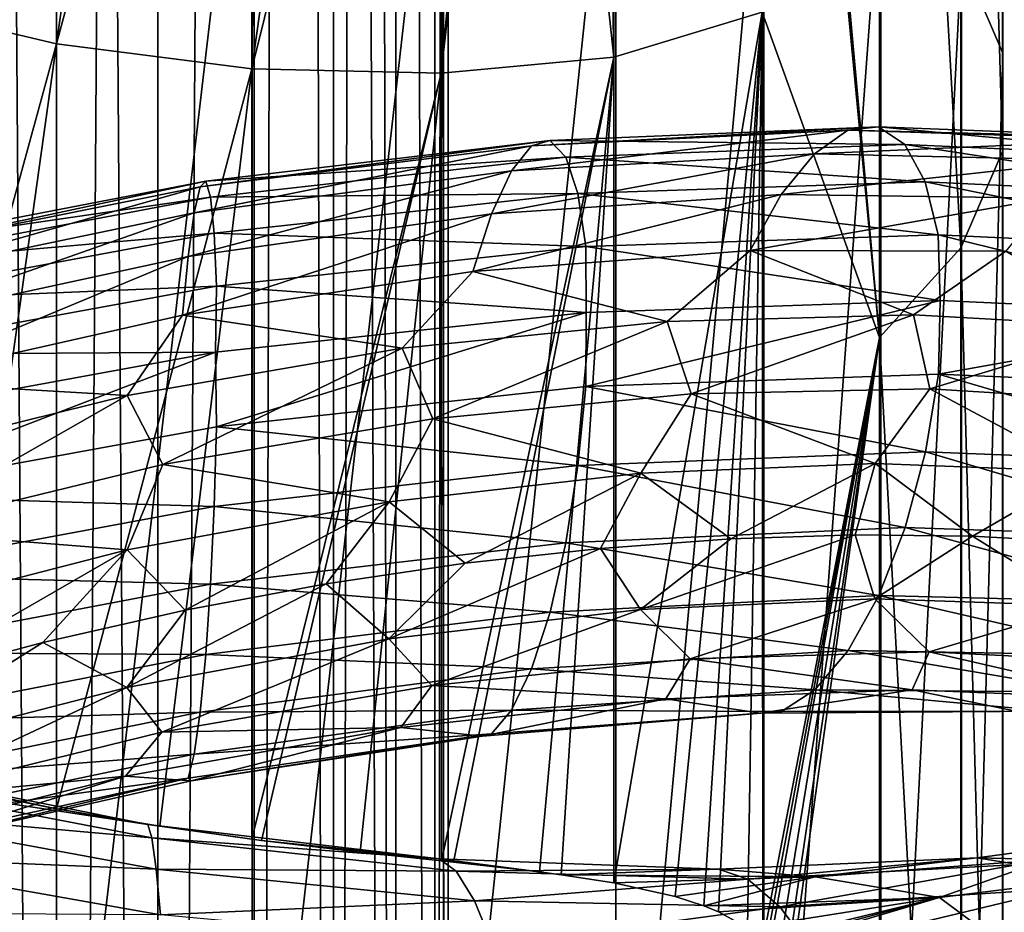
# Model space of a CAD drawing. Header units: metres. Extents: x -109 to 109, y -452 to 89.
# Tile 344 of 656: x -0.33 to 8.47, y -109.68 to -101.71. Entities that reach past the tile are written whole.
import ezdxf

# ---------------------------------------------------------------- set-up
doc = ezdxf.new("R2010")
doc.units = ezdxf.units.M
doc.layers.add('solid_K244270000C71_000_01', color=7, linetype='CONTINUOUS')
doc.layers.add('solid_k244270000c71_000_02', color=7, linetype='CONTINUOUS')

msp = doc.modelspace()

# ---------------------------------------------------------------- linework, layer by layer
at = {"layer": 'solid_K244270000C71_000_01'}
for points in [[(3.38175, -22.244411, 375.402008), (3.033048, -22.294632, 376.246521), (3.38074, -153.699997, 375.405762)], [(3.033048, -22.294632, 372.753296), (3.38175, -22.244411, 373.597809), (3.38074, -153.699997, 373.594025)], [(3.5, -22.22611, 374.499908), (3.5, -153.699997, 374.499908), (3.38074, -153.699997, 373.594025)], [(3.38175, -22.244411, 373.597809), (3.5, -22.22611, 374.499908), (3.38074, -153.699997, 373.594025)], [(3.38175, -22.244411, 375.402008), (3.38074, -153.699997, 375.405762), (3.5, -153.699997, 374.499908)], [(3.5, -22.22611, 374.499908), (3.38175, -22.244411, 375.402008), (3.5, -153.699997, 374.499908)], [(2.778136, -22.327826, 372.371063), (3.031089, -153.699997, 372.749908), (2.474874, -153.699997, 372.025024)], [(2.474925, -22.363464, 372.025085), (2.778136, -22.327826, 372.371063), (2.474874, -153.699997, 372.025024)], [(2.778137, -22.327826, 376.628754), (2.474925, -22.363464, 376.974731), (3.031089, -153.699997, 376.249908)], [(2.778136, -22.327826, 372.371063), (3.033048, -22.294632, 372.753296), (3.031089, -153.699997, 372.749908)], [(3.033048, -22.294632, 376.246521), (2.778137, -22.327826, 376.628754), (3.031089, -153.699997, 376.249908)], [(3.033048, -22.294632, 376.246521), (3.031089, -153.699997, 376.249908), (3.38074, -153.699997, 375.405762)], [(3.033048, -22.294632, 372.753296), (3.38074, -153.699997, 373.594025), (3.031089, -153.699997, 372.749908)], [(1.746732, -22.432095, 377.532867), (0.902252, -22.481905, 377.881622), (0.905867, -153.699997, 377.880646)], [(0.902252, -22.481905, 371.118195), (1.746732, -22.432095, 371.466919), (0.905867, -153.699997, 371.119171)], [(1.746732, -22.432095, 377.532867), (0.905867, -153.699997, 377.880646), (1.75, -153.699997, 377.531006)], [(1.746732, -22.432095, 371.466919), (1.75, -153.699997, 371.468811), (0.905867, -153.699997, 371.119171)], [(2.128956, -22.39905, 377.277954), (1.746732, -22.432095, 377.532867), (1.75, -153.699997, 377.531006)], [(1.746732, -22.432095, 371.466919), (2.128956, -22.39905, 371.721863), (1.75, -153.699997, 371.468811)], [(2.128956, -22.39905, 377.277954), (1.75, -153.699997, 377.531006), (2.474874, -153.699997, 376.974792)], [(2.128956, -22.39905, 371.721863), (2.474874, -153.699997, 372.025024), (1.75, -153.699997, 371.468811)], [(2.474925, -22.363464, 376.974731), (2.128956, -22.39905, 377.277954), (2.474874, -153.699997, 376.974792)], [(2.128956, -22.39905, 371.721863), (2.474925, -22.363464, 372.025085), (2.474874, -153.699997, 372.025024)], [(2.474925, -22.363464, 376.974731), (2.474874, -153.699997, 376.974792), (3.031089, -153.699997, 376.249908)], [(0.902252, -22.481905, 377.881622), (0, -22.5, 377.999908), (0.905867, -153.699997, 377.880646)], [(0, -22.5, 377.999908), (0, -153.699997, 377.999908), (0.905867, -153.699997, 377.880646)], [(8.086726, -101.14904, 843.368896), (8.454546, -102.00901, 841.855896), (8.454546, -88.036613, 833.281616)], [(8.454546, -88.036613, 833.281616), (8.454546, -102.00901, 841.855896), (8.452125, -89.037933, 831.811462)], [(8.452125, -89.037933, 831.811462), (8.452125, -102.887985, 840.309448), (8.079568, -90.017044, 830.37384)], [(8.454546, -102.00901, 841.855896), (8.452125, -102.887985, 840.309448), (8.452125, -89.037933, 831.811462)], [(8.079568, -90.017044, 830.37384), (8.079568, -103.747459, 838.797241), (7.353192, -90.931068, 829.03186)], [(8.452125, -102.887985, 840.309448), (8.079568, -103.747459, 838.797241), (8.079568, -90.017044, 830.37384)], [(6.341977, -93.341743, 828.95697), (7.353192, -90.931068, 829.03186), (7.353192, -104.549805, 837.38562)], [(8.079568, -103.747459, 838.797241), (7.353192, -104.549805, 837.38562), (7.353192, -90.931068, 829.03186)], [(6.334661, -93.453125, 829.020264), (6.341977, -93.341743, 828.95697), (7.353192, -104.549805, 837.38562)], [(6.309143, -93.57058, 829.063232), (6.334661, -93.453125, 829.020264), (7.353192, -104.549805, 837.38562)], [(6.304805, -101.642479, 834.064819), (6.305728, -93.582184, 829.066345), (7.353192, -104.549805, 837.38562)], [(6.305728, -93.582184, 829.066345), (6.309143, -93.57058, 829.063232), (7.353192, -104.549805, 837.38562)], [(4.231779, -95.142082, 828.087341), (4.851042, -94.916344, 828.408081), (4.980319, -102.043137, 832.923096)], [(4.851042, -94.916344, 828.408081), (4.991194, -94.851501, 828.48468), (4.980319, -102.043137, 832.923096)], [(4.980319, -102.043137, 832.923096), (4.991194, -94.851501, 828.48468), (6.304805, -101.642479, 834.064819)], [(3.437735, -102.188477, 831.980591), (4.231779, -95.142082, 828.087341), (4.980319, -102.043137, 832.923096)], [(3.437735, -102.188477, 831.980591), (4.08469, -95.18367, 828.015991), (4.231779, -95.142082, 828.087341)], [(3.437735, -102.188477, 831.980591), (3.499534, -95.31263, 827.751648), (4.08469, -95.18367, 828.015991)], [(0, -101.926285, 830.980408), (0, -95.257797, 826.816345), (0.919863, -95.384842, 826.958862)], [(1.744606, -102.150139, 831.324158), (3.439003, -95.323006, 827.726074), (3.437735, -102.188477, 831.980591)], [(1.744606, -102.150139, 831.324158), (2.688552, -95.412163, 827.437744), (3.439003, -95.323006, 827.726074)], [(3.437735, -102.188477, 831.980591), (3.439003, -95.323006, 827.726074), (3.499534, -95.31263, 827.751648)], [(0, -101.926285, 830.980408), (0.919863, -95.384842, 826.958862), (1.745074, -95.434982, 827.14801)], [(0, -101.926285, 830.980408), (1.745074, -95.434982, 827.14801), (1.744606, -102.150139, 831.324158)], [(1.744606, -102.150139, 831.324158), (1.8221, -95.436455, 827.168701), (2.688552, -95.412163, 827.437744)], [(1.744606, -102.150139, 831.324158), (1.745074, -95.434982, 827.14801), (1.8221, -95.436455, 827.168701)], [(0, -98.242531, 848.482605), (0, -113.41658, 856.172241), (1.767249, -98.33432, 848.321106)], [(0, -113.41658, 856.172241), (1.767249, -113.494987, 856.003845), (1.767249, -98.33432, 848.321106)], [(1.767249, -98.33432, 848.321106), (1.767249, -113.494987, 856.003845), (3.458888, -98.606026, 847.843079)], [(1.767249, -113.494987, 856.003845), (3.458888, -113.727089, 855.505371), (3.458888, -98.606026, 847.843079)], [(3.458888, -98.606026, 847.843079), (3.458888, -113.727089, 855.505371), (4.999055, -99.045746, 847.069458)], [(3.458888, -113.727089, 855.505371), (4.999055, -114.102715, 854.698669), (4.999055, -99.045746, 847.069458)], [(4.999055, -99.045746, 847.069458), (4.999055, -114.102715, 854.698669), (6.320303, -99.634239, 846.034058)], [(4.999055, -114.102715, 854.698669), (6.320303, -114.605423, 853.619019), (6.320303, -99.634239, 846.034058)], [(6.320303, -99.634239, 846.034058), (6.320303, -114.605423, 853.619019), (7.364774, -100.345718, 844.782288)], [(6.320303, -114.605423, 853.619019), (7.364774, -115.213196, 852.313721), (7.364774, -100.345718, 844.782288)], [(7.364774, -100.345718, 844.782288), (7.364774, -115.213196, 852.313721), (8.086726, -101.14904, 843.368896)], [(7.364774, -115.213196, 852.313721), (8.086726, -115.899422, 850.839966), (8.086726, -101.14904, 843.368896)], [(8.086726, -101.14904, 843.368896), (8.086726, -115.899422, 850.839966), (8.454546, -102.00901, 841.855896)], [(4.980553, -109.421844, 837.051636), (4.980319, -102.043137, 832.923096), (6.304805, -101.642479, 834.064819)], [(5.526555, -109.542534, 837.602051), (4.980553, -109.421844, 837.051636), (6.304805, -101.642479, 834.064819)], [(5.783618, -109.625938, 837.905212), (5.526555, -109.542534, 837.602051), (6.304805, -101.642479, 834.064819)], [(5.915753, -109.68026, 838.0755), (5.783618, -109.625938, 837.905212), (6.304805, -101.642479, 834.064819)], [(6.172998, -109.823807, 838.445007), (5.915753, -109.68026, 838.0755), (6.304805, -101.642479, 834.064819)], [(6.172998, -109.823807, 838.445007), (6.304805, -101.642479, 834.064819), (6.310421, -109.936722, 838.671997)], [(6.310421, -109.936722, 838.671997), (6.304805, -101.642479, 834.064819), (7.353192, -104.549805, 837.38562)], [(0, -108.760063, 834.867249), (0, -101.926285, 830.980408), (1.744606, -102.150139, 831.324158)], [(3.439058, -109.225815, 835.943726), (3.437735, -102.188477, 831.980591), (4.980319, -102.043137, 832.923096)], [(3.548333, -109.237495, 836.00592), (3.439058, -109.225815, 835.943726), (4.980319, -102.043137, 832.923096)], [(4.315179, -109.324471, 836.506775), (3.548333, -109.237495, 836.00592), (4.980319, -102.043137, 832.923096)], [(4.509317, -109.349617, 836.653809), (4.315179, -109.324471, 836.506775), (4.980319, -102.043137, 832.923096)], [(4.509317, -109.349617, 836.653809), (4.980319, -102.043137, 832.923096), (4.980553, -109.421844, 837.051636)], [(8.086726, -115.899422, 850.839966), (8.454546, -116.634041, 849.262207), (8.454546, -102.00901, 841.855896)], [(8.454546, -102.00901, 841.855896), (8.454546, -116.634041, 849.262207), (8.452125, -102.887985, 840.309448)], [(0.922111, -108.91552, 835.008423), (0, -108.760063, 834.867249), (1.744606, -102.150139, 831.324158)], [(0.922111, -108.91552, 835.008423), (1.744606, -102.150139, 831.324158), (1.744851, -109.031898, 835.21991)], [(1.744851, -109.031898, 835.21991), (1.744606, -102.150139, 831.324158), (3.437735, -102.188477, 831.980591)], [(1.831954, -109.043137, 835.247314), (1.744851, -109.031898, 835.21991), (3.437735, -102.188477, 831.980591)], [(2.713217, -109.147659, 835.581665), (1.831954, -109.043137, 835.247314), (3.437735, -102.188477, 831.980591)], [(2.713217, -109.147659, 835.581665), (3.437735, -102.188477, 831.980591), (3.439058, -109.225815, 835.943726)], [(4.243149, -102.83548, 867.031433), (4.408929, -102.789429, 867.722839), (7.346226, -102.666115, 866.501038)], [(7.070001, -102.698036, 865.84552), (4.243149, -102.83548, 867.031433), (7.346226, -102.666115, 866.501038)], [(7.346226, -102.666115, 866.501038), (4.408929, -102.789429, 867.722839), (7.581222, -102.825836, 867.14978)], [(7.070001, -102.698036, 865.84552), (7.346226, -102.666115, 866.501038), (10.053637, -102.771675, 864.830505)], [(7.346226, -102.666115, 866.501038), (7.581222, -102.825836, 867.14978), (10.375239, -102.948532, 865.434021)], [(10.053637, -102.771675, 864.830505), (7.346226, -102.666115, 866.501038), (10.375239, -102.948532, 865.434021)], [(4.064496, -103.061531, 866.372375), (4.243149, -102.83548, 867.031433), (7.070001, -102.698036, 865.84552)], [(6.772325, -102.907722, 865.22522), (4.064496, -103.061531, 866.372375), (7.070001, -102.698036, 865.84552)], [(6.772325, -102.907722, 865.22522), (7.070001, -102.698036, 865.84552), (9.675611, -102.781403, 864.227966)], [(9.675611, -102.781403, 864.227966), (7.070001, -102.698036, 865.84552), (10.053637, -102.771675, 864.830505)], [(1.229552, -103.435997, 867.078186), (1.283597, -103.203064, 867.756653), (4.243149, -102.83548, 867.031433)], [(4.064496, -103.061531, 866.372375), (1.229552, -103.435997, 867.078186), (4.243149, -102.83548, 867.031433)], [(1.283597, -103.203064, 867.756653), (1.333747, -103.151268, 868.465698), (4.408929, -102.789429, 867.722839)], [(4.243149, -102.83548, 867.031433), (1.283597, -103.203064, 867.756653), (4.408929, -102.789429, 867.722839)], [(4.408929, -102.789429, 867.722839), (1.333747, -103.151268, 868.465698), (4.549965, -102.938393, 868.402039)], [(4.408929, -102.789429, 867.722839), (4.549965, -102.938393, 868.402039), (7.581222, -102.825836, 867.14978)], [(7.581222, -102.825836, 867.14978), (4.549965, -102.938393, 868.402039), (7.762398, -103.157372, 867.750549)], [(9.268228, -102.96563, 863.664673), (6.772325, -102.907722, 865.22522), (9.675611, -102.781403, 864.227966)], [(7.581222, -102.825836, 867.14978), (7.762398, -103.157372, 867.750549), (10.623186, -103.291306, 865.999756)], [(10.375239, -102.948532, 865.434021), (7.581222, -102.825836, 867.14978), (10.623186, -103.291306, 865.999756)], [(3.885906, -103.444046, 865.7901), (4.064496, -103.061531, 866.372375), (6.772325, -102.907722, 865.22522)], [(6.474757, -103.272957, 864.681824), (3.885906, -103.444046, 865.7901), (6.772325, -102.907722, 865.22522)], [(6.474757, -103.272957, 864.681824), (6.772325, -102.907722, 865.22522), (9.268228, -102.96563, 863.664673)], [(8.452125, -102.887985, 840.309448), (8.452125, -117.384888, 847.649658), (8.079568, -103.747459, 838.797241)], [(8.454546, -116.634041, 849.262207), (8.452125, -117.384888, 847.649658), (8.452125, -102.887985, 840.309448)], [(1.333747, -103.151268, 868.465698), (1.376412, -103.296089, 869.159607), (4.549965, -102.938393, 868.402039)], [(4.549965, -102.938393, 868.402039), (1.376412, -103.296089, 869.159607), (4.6587, -103.263069, 869.026245)], [(4.549965, -102.938393, 868.402039), (4.6587, -103.263069, 869.026245), (7.762398, -103.157372, 867.750549)], [(8.860992, -103.304153, 863.178162), (6.474757, -103.272957, 864.681824), (9.268228, -102.96563, 863.664673)], [(1.175527, -103.825966, 866.476257), (1.229552, -103.435997, 867.078186), (4.064496, -103.061531, 866.372375)], [(3.885906, -103.444046, 865.7901), (1.175527, -103.825966, 866.476257), (4.064496, -103.061531, 866.372375)], [(1.333747, -103.151268, 868.465698), (-1.783182, -103.754913, 868.711609), (1.376412, -103.296089, 869.159607)], [(-1.716133, -103.803978, 868.003845), (-1.783182, -103.754913, 868.711609), (1.333747, -103.151268, 868.465698)], [(1.283597, -103.203064, 867.756653), (-1.716133, -103.803978, 868.003845), (1.333747, -103.151268, 868.465698)], [(7.762398, -103.157372, 867.750549), (4.6587, -103.263069, 869.026245), (7.878973, -103.63163, 868.262146)], [(7.762398, -103.157372, 867.750549), (7.878973, -103.63163, 868.262146), (10.782725, -103.77034, 866.488586)], [(10.623186, -103.291306, 865.999756), (7.762398, -103.157372, 867.750549), (10.782725, -103.77034, 866.488586)], [(-1.643876, -104.03418, 867.326172), (-1.716133, -103.803978, 868.003845), (1.283597, -103.203064, 867.756653)], [(1.229552, -103.435997, 867.078186), (-1.643876, -104.03418, 867.326172), (1.283597, -103.203064, 867.756653)], [(1.376412, -103.296089, 869.159607), (1.409305, -103.618439, 869.7948), (4.6587, -103.263069, 869.026245)], [(4.6587, -103.263069, 869.026245), (1.409305, -103.618439, 869.7948), (4.728664, -103.734695, 869.552795)], [(3.72032, -103.959694, 865.328674), (3.885906, -103.444046, 865.7901), (6.474757, -103.272957, 864.681824)], [(6.198855, -103.771706, 864.256653), (3.72032, -103.959694, 865.328674), (6.474757, -103.272957, 864.681824)], [(4.6587, -103.263069, 869.026245), (4.728664, -103.734695, 869.552795), (7.878973, -103.63163, 868.262146)], [(6.198855, -103.771706, 864.256653), (6.474757, -103.272957, 864.681824), (8.860992, -103.304153, 863.178162)], [(1.376412, -103.296089, 869.159607), (-1.840224, -103.902298, 869.403931), (1.409305, -103.618439, 869.7948)], [(-1.783182, -103.754913, 868.711609), (-1.840224, -103.902298, 869.403931), (1.376412, -103.296089, 869.159607)], [(8.483408, -103.776962, 862.805786), (6.198855, -103.771706, 864.256653), (8.860992, -103.304153, 863.178162)], [(-1.571646, -104.421623, 866.724548), (-1.643876, -104.03418, 867.326172), (1.229552, -103.435997, 867.078186)], [(1.175527, -103.825966, 866.476257), (-1.571646, -104.421623, 866.724548), (1.229552, -103.435997, 867.078186)], [(1.125435, -104.34906, 865.996277), (1.175527, -103.825966, 866.476257), (3.885906, -103.444046, 865.7901)], [(3.72032, -103.959694, 865.328674), (1.125435, -104.34906, 865.996277), (3.885906, -103.444046, 865.7901)], [(1.409305, -103.618439, 869.7948), (-1.884201, -104.226868, 870.03717), (1.43047, -104.089615, 870.327942)], [(-1.840224, -103.902298, 869.403931), (-1.884201, -104.226868, 870.03717), (1.409305, -103.618439, 869.7948)], [(1.409305, -103.618439, 869.7948), (1.43047, -104.089615, 870.327942), (4.728664, -103.734695, 869.552795)], [(7.878973, -103.63163, 868.262146), (4.728664, -103.734695, 869.552795), (7.897066, -104.217812, 868.654663)], [(7.878973, -103.63163, 868.262146), (7.897066, -104.217812, 868.654663), (10.817534, -104.352554, 866.876709)], [(10.782725, -103.77034, 866.488586), (7.878973, -103.63163, 868.262146), (10.817534, -104.352554, 866.876709)], [(4.728664, -103.734695, 869.552795), (1.43047, -104.089615, 870.327942), (4.731876, -104.324379, 869.945557)], [(5.456336, -104.405846, 864.243958), (3.72032, -103.959694, 865.328674), (6.198855, -103.771706, 864.256653)], [(4.728664, -103.734695, 869.552795), (4.731876, -104.324379, 869.945557), (7.897066, -104.217812, 868.654663)], [(7.658748, -104.347816, 862.944641), (5.456336, -104.405846, 864.243958), (6.198855, -103.771706, 864.256653)], [(7.658748, -104.347816, 862.944641), (6.198855, -103.771706, 864.256653), (8.483408, -103.776962, 862.805786)], [(8.079568, -103.747459, 838.797241), (8.079568, -118.11908, 846.072876), (7.353192, -104.549805, 837.38562)], [(9.631205, -104.457466, 861.321533), (7.658748, -104.347816, 862.944641), (8.483408, -103.776962, 862.805786)], [(8.452125, -117.384888, 847.649658), (8.079568, -118.11908, 846.072876), (8.079568, -103.747459, 838.797241)], [(-1.504676, -104.942596, 866.244324), (-1.571646, -104.421623, 866.724548), (1.175527, -103.825966, 866.476257)], [(1.125435, -104.34906, 865.996277), (-1.504676, -104.942596, 866.244324), (1.175527, -103.825966, 866.476257)], [(3.089672, -104.644188, 865.186035), (1.125435, -104.34906, 865.996277), (3.72032, -103.959694, 865.328674)], [(5.456336, -104.405846, 864.243958), (3.089672, -104.644188, 865.186035), (3.72032, -103.959694, 865.328674)], [(1.43047, -104.089615, 870.327942), (-1.912498, -104.699799, 870.568298), (1.421788, -104.681633, 870.717834)], [(-1.884201, -104.226868, 870.03717), (-1.912498, -104.699799, 870.568298), (1.43047, -104.089615, 870.327942)], [(1.43047, -104.089615, 870.327942), (1.421788, -104.681633, 870.717834), (4.731876, -104.324379, 869.945557)], [(7.897066, -104.217812, 868.654663), (4.729146, -104.986969, 870.148376), (7.879776, -104.875755, 868.858337)], [(7.897066, -104.217812, 868.654663), (4.731876, -104.324379, 869.945557), (4.729146, -104.986969, 870.148376)], [(10.817534, -104.352554, 866.876709), (7.897066, -104.217812, 868.654663), (7.879776, -104.875755, 868.858337)], [(4.731876, -104.324379, 869.945557), (1.421788, -104.681633, 870.717834), (1.430616, -105.346794, 870.921326)], [(4.731876, -104.324379, 869.945557), (1.430616, -105.346794, 870.921326), (4.729146, -104.986969, 870.148376)], [(0.630305, -105.068779, 865.750549), (-1.504676, -104.942596, 866.244324), (1.125435, -104.34906, 865.996277)], [(3.089672, -104.644188, 865.186035), (0.630305, -105.068779, 865.750549), (1.125435, -104.34906, 865.996277)], [(3.362019, -105.27668, 864.926025), (3.089672, -104.644188, 865.186035), (5.456336, -104.405846, 864.243958)], [(5.670921, -105.052811, 863.931519), (3.362019, -105.27668, 864.926025), (5.456336, -104.405846, 864.243958)], [(5.670921, -105.052811, 863.931519), (5.456336, -104.405846, 864.243958), (7.658748, -104.347816, 862.944641)], [(7.803926, -105.00663, 862.58429), (5.670921, -105.052811, 863.931519), (7.658748, -104.347816, 862.944641)], [(7.803926, -105.00663, 862.58429), (7.658748, -104.347816, 862.944641), (9.631205, -104.457466, 861.321533)], [(10.817534, -104.352554, 866.876709), (7.879776, -104.875755, 868.858337), (10.783823, -105.003265, 867.08374)], [(9.695015, -105.124611, 860.919617), (7.803926, -105.00663, 862.58429), (9.631205, -104.457466, 861.321533)], [(6.340262, -109.967255, 838.725464), (6.310421, -109.936722, 838.671997), (7.353192, -104.549805, 837.38562)], [(6.371924, -110.002945, 838.784363), (6.340262, -109.967255, 838.725464), (7.353192, -104.549805, 837.38562)], [(6.445637, -110.106033, 838.933594), (6.371924, -110.002945, 838.784363), (7.353192, -104.549805, 837.38562)], [(6.508088, -110.237686, 839.084961), (6.445637, -110.106033, 838.933594), (7.353192, -104.549805, 837.38562)], [(6.540528, -110.36203, 839.193359), (6.508088, -110.237686, 839.084961), (7.353192, -104.549805, 837.38562)], [(6.540528, -110.36203, 839.193359), (7.353192, -104.549805, 837.38562), (7.353192, -118.804474, 844.600891)], [(8.079568, -118.11908, 846.072876), (7.353192, -118.804474, 844.600891), (7.353192, -104.549805, 837.38562)], [(-1.912498, -104.699799, 870.568298), (-1.932115, -105.292725, 870.953613), (1.421788, -104.681633, 870.717834)], [(1.421788, -104.681633, 870.717834), (-1.912693, -105.958496, 871.157776), (1.430616, -105.346794, 870.921326)], [(0.948966, -105.685249, 865.544861), (0.630305, -105.068779, 865.750549), (3.089672, -104.644188, 865.186035)], [(3.362019, -105.27668, 864.926025), (0.948966, -105.685249, 865.544861), (3.089672, -104.644188, 865.186035)], [(7.879776, -104.875755, 868.858337), (4.729146, -104.986969, 870.148376), (7.7639, -105.571693, 868.907349)], [(7.879776, -104.875755, 868.858337), (7.7639, -105.571693, 868.907349), (10.625241, -105.684135, 867.154785)], [(10.783823, -105.003265, 867.08374), (7.879776, -104.875755, 868.858337), (10.625241, -105.684135, 867.154785)], [(4.729146, -104.986969, 870.148376), (1.430616, -105.346794, 870.921326), (4.659602, -105.693047, 870.181824)], [(4.729146, -104.986969, 870.148376), (4.659602, -105.693047, 870.181824), (7.7639, -105.571693, 868.907349)], [(7.314479, -105.675072, 862.897949), (5.670921, -105.052811, 863.931519), (7.803926, -105.00663, 862.58429)], [(9.186987, -105.747421, 861.334351), (7.314479, -105.675072, 862.897949), (7.803926, -105.00663, 862.58429)], [(9.186987, -105.747421, 861.334351), (7.803926, -105.00663, 862.58429), (9.695015, -105.124611, 860.919617)], [(-1.493539, -106.280815, 865.774597), (-1.848099, -105.681084, 865.92572), (0.630305, -105.068779, 865.750549)], [(0.948966, -105.685249, 865.544861), (-1.493539, -106.280815, 865.774597), (0.630305, -105.068779, 865.750549)], [(5.221665, -105.760612, 864.152588), (3.362019, -105.27668, 864.926025), (5.670921, -105.052811, 863.931519)], [(7.314479, -105.675072, 862.897949), (5.221665, -105.760612, 864.152588), (5.670921, -105.052811, 863.931519)], [(2.971197, -106.016014, 865.066223), (0.948966, -105.685249, 865.544861), (3.362019, -105.27668, 864.926025)], [(5.221665, -105.760612, 864.152588), (2.971197, -106.016014, 865.066223), (3.362019, -105.27668, 864.926025)], [(1.430616, -105.346794, 870.921326), (-1.912693, -105.958496, 871.157776), (1.409578, -106.057831, 870.946045)], [(1.430616, -105.346794, 870.921326), (1.409578, -106.057831, 870.946045), (4.659602, -105.693047, 870.181824)], [(7.7639, -105.571693, 868.907349), (4.659602, -105.693047, 870.181824), (7.583316, -106.247826, 868.789307)], [(7.7639, -105.571693, 868.907349), (7.583316, -106.247826, 868.789307), (10.378105, -106.340614, 867.071289)], [(10.625241, -105.684135, 867.154785), (7.7639, -105.571693, 868.907349), (10.378105, -106.340614, 867.071289)], [(0.631302, -106.446907, 865.61908), (-1.493539, -106.280815, 865.774597), (0.948966, -105.685249, 865.544861)], [(2.971197, -106.016014, 865.066223), (0.631302, -106.446907, 865.61908), (0.948966, -105.685249, 865.544861)], [(4.659602, -105.693047, 870.181824), (1.409578, -106.057831, 870.946045), (4.551222, -106.382195, 870.039673)], [(4.659602, -105.693047, 870.181824), (4.551222, -106.382195, 870.039673), (7.583316, -106.247826, 868.789307)], [(7.314479, -105.675072, 862.897949), (6.024058, -106.349159, 863.910156), (5.221665, -105.760612, 864.152588)], [(7.314479, -105.675072, 862.897949), (7.135296, -106.313507, 863.204041), (6.024058, -106.349159, 863.910156)], [(7.314479, -105.675072, 862.897949), (8.183362, -106.323997, 862.406799), (7.135296, -106.313507, 863.204041)], [(9.186987, -105.747421, 861.334351), (8.183362, -106.323997, 862.406799), (7.314479, -105.675072, 862.897949)], [(9.186987, -105.747421, 861.334351), (9.158463, -106.378494, 861.523865), (8.183362, -106.323997, 862.406799)], [(5.221665, -105.760612, 864.152588), (3.651369, -106.566765, 865.02771), (2.971197, -106.016014, 865.066223)], [(5.221665, -105.760612, 864.152588), (4.859407, -106.433014, 864.519653), (3.651369, -106.566765, 865.02771)], [(5.221665, -105.760612, 864.152588), (6.024058, -106.349159, 863.910156), (4.859407, -106.433014, 864.519653)], [(-1.912693, -105.958496, 871.157776), (-1.884566, -106.669228, 871.180908), (1.409578, -106.057831, 870.946045)], [(1.409578, -106.057831, 870.946045), (-1.884566, -106.669228, 871.180908), (1.376792, -106.753067, 870.791016)], [(2.971197, -106.016014, 865.066223), (1.149287, -106.986725, 865.728699), (0.631302, -106.446907, 865.61908)], [(2.971197, -106.016014, 865.066223), (2.410955, -106.751152, 865.43158), (1.149287, -106.986725, 865.728699)], [(1.409578, -106.057831, 870.946045), (1.376792, -106.753067, 870.791016), (4.551222, -106.382195, 870.039673)], [(2.971197, -106.016014, 865.066223), (3.651369, -106.566765, 865.02771), (2.410955, -106.751152, 865.43158)], [(7.583316, -106.247826, 868.789307), (4.551222, -106.382195, 870.039673), (7.348804, -106.853775, 868.507385)], [(7.583316, -106.247826, 868.789307), (7.348804, -106.853775, 868.507385), (10.057165, -106.923615, 866.834473)], [(10.378105, -106.340614, 867.071289), (7.583316, -106.247826, 868.789307), (10.057165, -106.923615, 866.834473)], [(5.219076, -106.978851, 864.737061), (4.859407, -106.433014, 864.519653), (6.024058, -106.349159, 863.910156)], [(5.219076, -106.978851, 864.737061), (6.024058, -106.349159, 863.910156), (7.135296, -106.313507, 863.204041)], [(7.312199, -106.885155, 863.483459), (5.219076, -106.978851, 864.737061), (7.135296, -106.313507, 863.204041)], [(7.312199, -106.885155, 863.483459), (7.135296, -106.313507, 863.204041), (8.183362, -106.323997, 862.406799)], [(9.185147, -106.947388, 861.919983), (7.312199, -106.885155, 863.483459), (8.183362, -106.323997, 862.406799)], [(9.185147, -106.947388, 861.919983), (8.183362, -106.323997, 862.406799), (9.158463, -106.378494, 861.523865)], [(4.551222, -106.382195, 870.039673), (1.376792, -106.753067, 870.791016), (4.410477, -107.003181, 869.726624)], [(2.96842, -107.240219, 865.648438), (3.651369, -106.566765, 865.02771), (4.859407, -106.433014, 864.519653)], [(5.219076, -106.978851, 864.737061), (2.96842, -107.240219, 865.648438), (4.859407, -106.433014, 864.519653)], [(4.551222, -106.382195, 870.039673), (4.410477, -107.003181, 869.726624), (7.348804, -106.853775, 868.507385)], [(2.96842, -107.240219, 865.648438), (2.410955, -106.751152, 865.43158), (3.651369, -106.566765, 865.02771)], [(-1.884566, -106.669228, 871.180908), (-1.840732, -107.36348, 871.024658), (1.376792, -106.753067, 870.791016)], [(1.376792, -106.753067, 870.791016), (-1.840732, -107.36348, 871.024658), (1.334215, -107.380844, 870.46167)], [(0.628445, -107.674774, 866.197998), (1.149287, -106.986725, 865.728699), (2.410955, -106.751152, 865.43158)], [(2.96842, -107.240219, 865.648438), (0.628445, -107.674774, 866.197998), (2.410955, -106.751152, 865.43158)], [(1.376792, -106.753067, 870.791016), (1.334215, -107.380844, 870.46167), (4.410477, -107.003181, 869.726624)], [(7.348804, -106.853775, 868.507385), (4.410477, -107.003181, 869.726624), (7.072902, -107.344849, 868.07196)], [(5.662737, -107.420494, 865.070313), (5.219076, -106.978851, 864.737061), (7.312199, -106.885155, 863.483459)], [(7.796405, -107.357079, 863.725525), (5.662737, -107.420494, 865.070313), (7.312199, -106.885155, 863.483459)], [(7.348804, -106.853775, 868.507385), (7.072902, -107.344849, 868.07196), (9.679581, -107.389748, 866.452332)], [(7.796405, -107.357079, 863.725525), (7.312199, -106.885155, 863.483459), (9.185147, -106.947388, 861.919983)], [(10.057165, -106.923615, 866.834473), (7.348804, -106.853775, 868.507385), (9.679581, -107.389748, 866.452332)], [(3.353559, -107.657181, 866.060242), (2.96842, -107.240219, 865.648438), (5.219076, -106.978851, 864.737061)], [(5.662737, -107.420494, 865.070313), (3.353559, -107.657181, 866.060242), (5.219076, -106.978851, 864.737061)], [(9.688586, -107.453888, 862.061279), (7.796405, -107.357079, 863.725525), (9.185147, -106.947388, 861.919983)], [(0.628445, -107.674774, 866.197998), (-0.12261, -107.273933, 865.916931), (1.149287, -106.986725, 865.728699)], [(4.410477, -107.003181, 869.726624), (1.334215, -107.380844, 870.46167), (4.244891, -107.510468, 869.254639)], [(4.410477, -107.003181, 869.726624), (4.244891, -107.510468, 869.254639), (7.072902, -107.344849, 868.07196)], [(0.940576, -108.073845, 866.672424), (0.628445, -107.674774, 866.197998), (2.96842, -107.240219, 865.648438)], [(3.353559, -107.657181, 866.060242), (0.940576, -108.073845, 866.672424), (2.96842, -107.240219, 865.648438)], [(-1.840732, -107.36348, 871.024658), (-1.783808, -107.989662, 870.69458), (1.334215, -107.380844, 870.46167)], [(1.334215, -107.380844, 870.46167), (-1.783808, -107.989662, 870.69458), (1.284123, -107.895226, 869.971008)], [(1.334215, -107.380844, 870.46167), (1.284123, -107.895226, 869.971008), (4.244891, -107.510468, 869.254639)], [(7.072902, -107.344849, 868.07196), (4.244891, -107.510468, 869.254639), (6.775334, -107.697006, 867.519958)], [(7.646473, -107.695992, 864.568237), (5.662737, -107.420494, 865.070313), (7.796405, -107.357079, 863.725525)], [(7.072902, -107.344849, 868.07196), (6.775334, -107.697006, 867.519958), (9.272346, -107.71656, 865.957825)], [(9.679581, -107.389748, 866.452332), (7.072902, -107.344849, 868.07196), (9.272346, -107.71656, 865.957825)], [(9.620395, -107.776199, 862.946289), (7.646473, -107.695992, 864.568237), (7.796405, -107.357079, 863.725525)], [(9.620395, -107.776199, 862.946289), (7.796405, -107.357079, 863.725525), (9.688586, -107.453888, 862.061279)], [(5.443245, -107.777725, 865.863586), (3.353559, -107.657181, 866.060242), (5.662737, -107.420494, 865.070313)], [(7.646473, -107.695992, 864.568237), (5.443245, -107.777725, 865.863586), (5.662737, -107.420494, 865.070313)], [(4.244891, -107.510468, 869.254639), (1.284123, -107.895226, 869.971008), (4.066301, -107.878975, 868.66333)], [(4.244891, -107.510468, 869.254639), (4.066301, -107.878975, 868.66333), (6.775334, -107.697006, 867.519958)], [(-1.501577, -108.672577, 866.893372), (-1.730554, -108.283844, 866.37439), (0.628445, -107.674774, 866.197998)], [(0.940576, -108.073845, 866.672424), (-1.501577, -108.672577, 866.893372), (0.628445, -107.674774, 866.197998)], [(3.076348, -108.033409, 866.798767), (0.940576, -108.073845, 866.672424), (3.353559, -107.657181, 866.060242)], [(5.443245, -107.777725, 865.863586), (3.076348, -108.033409, 866.798767), (3.353559, -107.657181, 866.060242)], [(6.775334, -107.697006, 867.519958), (4.066301, -107.878975, 868.66333), (6.477658, -107.891769, 866.894836)], [(7.646473, -107.695992, 864.568237), (6.288965, -107.906738, 866.193176), (5.443245, -107.777725, 865.863586)], [(7.646473, -107.695992, 864.568237), (8.573159, -107.887772, 864.723206), (6.288965, -107.906738, 866.193176)], [(6.775334, -107.697006, 867.519958), (6.477658, -107.891769, 866.894836), (8.864964, -107.887238, 865.39032)], [(9.272346, -107.71656, 865.957825), (6.775334, -107.697006, 867.519958), (8.864964, -107.887238, 865.39032)], [(9.620395, -107.776199, 862.946289), (8.573159, -107.887772, 864.723206), (7.646473, -107.695992, 864.568237)], [(5.443245, -107.777725, 865.863586), (3.806705, -108.111618, 867.278748), (3.076348, -108.033409, 866.798767)], [(5.443245, -107.777725, 865.863586), (6.288965, -107.906738, 866.193176), (3.806705, -108.111618, 867.278748)], [(-1.783808, -107.989662, 870.69458), (-1.716837, -108.501907, 870.203735), (1.284123, -107.895226, 869.971008)], [(1.284123, -107.895226, 869.971008), (-1.716837, -108.501907, 870.203735), (1.230098, -108.270706, 869.359863)], [(4.066301, -107.878975, 868.66333), (1.230098, -108.270706, 869.359863), (3.887648, -108.089172, 867.999084)], [(1.284123, -107.895226, 869.971008), (1.230098, -108.270706, 869.359863), (4.066301, -107.878975, 868.66333)], [(6.477658, -107.891769, 866.894836), (3.806705, -108.111618, 867.278748), (6.288965, -107.906738, 866.193176)], [(6.477658, -107.891769, 866.894836), (3.887648, -108.089172, 867.999084), (3.806705, -108.111618, 867.278748)], [(4.066301, -107.878975, 868.66333), (3.887648, -108.089172, 867.999084), (6.477658, -107.891769, 866.894836)], [(8.864964, -107.887238, 865.39032), (6.288965, -107.906738, 866.193176), (8.573159, -107.887772, 864.723206)], [(8.864964, -107.887238, 865.39032), (6.477658, -107.891769, 866.894836), (6.288965, -107.906738, 866.193176)], [(3.076348, -108.033409, 866.798767), (1.204574, -108.510361, 867.953491), (0.61726, -108.468552, 867.353333)], [(3.076348, -108.033409, 866.798767), (0.61726, -108.468552, 867.353333), (0.940576, -108.073845, 866.672424)], [(3.076348, -108.033409, 866.798767), (3.806705, -108.111618, 867.278748), (1.204574, -108.510361, 867.953491)], [(0.61726, -108.468552, 867.353333), (-1.501577, -108.672577, 866.893372), (0.940576, -108.073845, 866.672424)], [(3.887648, -108.089172, 867.999084), (1.176054, -108.48732, 868.676086), (1.204574, -108.510361, 867.953491)], [(1.230098, -108.270706, 869.359863), (1.176054, -108.48732, 868.676086), (3.887648, -108.089172, 867.999084)], [(3.887648, -108.089172, 867.999084), (1.204574, -108.510361, 867.953491), (3.806705, -108.111618, 867.278748)], [(-1.716837, -108.501907, 870.203735), (-1.644607, -108.87487, 869.592957), (1.230098, -108.270706, 869.359863)], [(1.230098, -108.270706, 869.359863), (-1.644607, -108.87487, 869.592957), (1.176054, -108.48732, 868.676086)], [(-1.813047, -108.371941, 834.778931), (0, -108.760063, 834.867249), (0.815811, -108.899712, 834.968506)], [(-1.644607, -108.87487, 869.592957), (-1.572351, -109.088776, 868.910034), (1.176054, -108.48732, 868.676086)], [(1.176054, -108.48732, 868.676086), (-1.435494, -109.105598, 868.201599), (1.204574, -108.510361, 867.953491)], [(0.815811, -108.899712, 834.968506), (0, -108.760063, 834.867249), (0.922111, -108.91552, 835.008423)], [(0.815811, -108.899712, 834.968506), (1.744851, -109.031898, 835.21991), (1.831954, -109.043137, 835.247314)], [(0.815811, -108.899712, 834.968506), (0.922111, -108.91552, 835.008423), (1.744851, -109.031898, 835.21991)], [(0.815811, -108.899712, 834.968506), (1.831954, -109.043137, 835.247314), (3.419177, -109.20623, 835.563721)], [(0.815811, -108.899712, 834.968506), (3.419177, -109.20623, 835.563721), (0.852122, -109.020546, 834.281006)], [(8.226789, -109.197441, 837.928101), (10.280565, -108.919952, 839.643188), (8.592951, -109.257607, 837.334595)], [(8.853638, -109.21373, 839.238586), (10.280565, -108.919952, 839.643188), (8.226789, -109.197441, 837.928101)], [(0.852122, -109.020546, 834.281006), (3.571359, -109.316605, 834.89032), (0.891284, -109.29805, 833.620178)], [(3.419177, -109.20623, 835.563721), (3.571359, -109.316605, 834.89032), (0.852122, -109.020546, 834.281006)], [(3.419177, -109.20623, 835.563721), (1.831954, -109.043137, 835.247314), (2.713217, -109.147659, 835.581665)], [(3.419177, -109.20623, 835.563721), (2.713217, -109.147659, 835.581665), (3.439058, -109.225815, 835.943726)], [(3.419177, -109.20623, 835.563721), (3.439058, -109.225815, 835.943726), (3.548333, -109.237495, 836.00592)], [(3.419177, -109.20623, 835.563721), (3.548333, -109.237495, 836.00592), (4.315179, -109.324471, 836.506775)], [(3.419177, -109.20623, 835.563721), (4.315179, -109.324471, 836.506775), (4.509317, -109.349617, 836.653809)], [(3.419177, -109.20623, 835.563721), (4.509317, -109.349617, 836.653809), (5.915409, -109.299965, 836.557678)], [(3.419177, -109.20623, 835.563721), (5.915409, -109.299965, 836.557678), (3.571359, -109.316605, 834.89032)], [(5.915409, -109.299965, 836.557678), (8.226789, -109.197441, 837.928101), (6.178696, -109.389862, 835.915894)], [(6.77941, -109.368073, 837.778809), (8.226789, -109.197441, 837.928101), (5.915409, -109.299965, 836.557678)], [(8.226789, -109.197441, 837.928101), (8.592951, -109.257607, 837.334595), (6.178696, -109.389862, 835.915894)], [(6.178696, -109.389862, 835.915894), (8.592951, -109.257607, 837.334595), (6.462657, -109.635384, 835.304077)], [(8.592951, -109.257607, 837.334595), (8.987867, -109.47226, 836.774841), (6.462657, -109.635384, 835.304077)], [(6.77941, -109.368073, 837.778809), (8.853638, -109.21373, 839.238586), (8.226789, -109.197441, 837.928101)], [(7.890319, -109.551949, 839.221863), (8.853638, -109.21373, 839.238586), (6.77941, -109.368073, 837.778809)], [(7.890319, -109.551949, 839.221863), (9.769692, -109.321571, 840.865356), (8.853638, -109.21373, 839.238586)], [(0.891284, -109.29805, 833.620178), (3.735492, -109.583336, 834.244446), (0.93046, -109.705795, 833.030701)], [(3.571359, -109.316605, 834.89032), (3.735492, -109.583336, 834.244446), (0.891284, -109.29805, 833.620178)], [(5.915409, -109.299965, 836.557678), (6.178696, -109.389862, 835.915894), (3.571359, -109.316605, 834.89032)], [(3.571359, -109.316605, 834.89032), (6.178696, -109.389862, 835.915894), (3.735492, -109.583336, 834.244446)], [(6.77941, -109.368073, 837.778809), (5.915409, -109.299965, 836.557678), (4.509317, -109.349617, 836.653809)], [(6.77941, -109.368073, 837.778809), (4.509317, -109.349617, 836.653809), (4.980553, -109.421844, 837.051636)], [(8.348454, -109.893562, 840.171997), (9.769692, -109.321571, 840.865356), (7.890319, -109.551949, 839.221863)], [(8.348454, -109.893562, 840.171997), (10.079245, -109.643745, 841.853455), (9.769692, -109.321571, 840.865356)], [(6.178696, -109.389862, 835.915894), (6.462657, -109.635384, 835.304077), (3.735492, -109.583336, 834.244446)], [(6.77941, -109.368073, 837.778809), (4.980553, -109.421844, 837.051636), (5.526555, -109.542534, 837.602051)], [(6.77941, -109.368073, 837.778809), (5.526555, -109.542534, 837.602051), (5.783618, -109.625938, 837.905212)], [(7.890319, -109.551949, 839.221863), (6.77941, -109.368073, 837.778809), (5.783618, -109.625938, 837.905212)], [(6.462657, -109.635384, 835.304077), (8.987867, -109.47226, 836.774841), (6.746722, -110.012505, 834.763245)], [(8.987867, -109.47226, 836.774841), (9.382927, -109.819695, 836.286255), (6.746722, -110.012505, 834.763245)], [(3.735492, -109.583336, 834.244446), (3.899685, -109.980827, 833.669678), (0.93046, -109.705795, 833.030701)], [(3.735492, -109.583336, 834.244446), (6.462657, -109.635384, 835.304077), (3.899685, -109.980827, 833.669678)], [(7.890319, -109.551949, 839.221863), (5.783618, -109.625938, 837.905212), (5.915753, -109.68026, 838.0755)], [(7.890319, -109.551949, 839.221863), (5.915753, -109.68026, 838.0755), (6.172998, -109.823807, 838.445007)], [(7.890319, -109.551949, 839.221863), (6.172998, -109.823807, 838.445007), (6.310421, -109.936722, 838.671997)], [(7.890319, -109.551949, 839.221863), (6.310421, -109.936722, 838.671997), (6.340262, -109.967255, 838.725464)], [(7.890319, -109.551949, 839.221863), (6.340262, -109.967255, 838.725464), (6.371924, -110.002945, 838.784363)], [(8.348454, -109.893562, 840.171997), (7.890319, -109.551949, 839.221863), (6.371924, -110.002945, 838.784363)], [(6.462657, -109.635384, 835.304077), (6.746722, -110.012505, 834.763245), (3.899685, -109.980827, 833.669678)], [(8.348454, -109.893562, 840.171997), (9.593391, -110.222641, 841.735046), (10.079245, -109.643745, 841.853455)]]:
    msp.add_3dface(points, dxfattribs=at)
at = {"layer": 'solid_k244270000c71_000_02'}
for points in [[(-0.902252, -22.481905, 371.118195), (0, -22.5, 370.999908), (-0.905867, -153.699997, 371.119171)], [(-0.902251, -22.481905, 377.881622), (-0.905867, -153.699997, 377.880646), (0, -153.699997, 377.999908)], [(0, -22.5, 370.999908), (0, -153.699997, 370.999908), (-0.905867, -153.699997, 371.119171)], [(0, -22.5, 377.999908), (-0.902251, -22.481905, 377.881622), (0, -153.699997, 377.999908)], [(0.902252, -22.481905, 371.118195), (0.905867, -153.699997, 371.119171), (0, -153.699997, 370.999908)], [(0.902252, -22.481905, 371.118195), (0, -153.699997, 370.999908), (0, -22.5, 370.999908)], [(-1.767249, -101.504921, 830.944946), (0, -95.257797, 826.816345), (0, -101.926285, 830.980408)], [(-1.744606, -98.33197, 848.325256), (0, -113.41658, 856.172241), (0, -98.242531, 848.482605)], [(-1.744606, -98.33197, 848.325256), (-1.744606, -113.492981, 856.008179), (0, -113.41658, 856.172241)], [(-1.767249, -101.504921, 830.944946), (0, -101.926285, 830.980408), (-1.767588, -108.377701, 834.871033)], [(-0.933187, -108.572533, 834.823975), (-1.767588, -108.377701, 834.871033), (0, -101.926285, 830.980408)], [(-0.933187, -108.572533, 834.823975), (0, -101.926285, 830.980408), (0, -108.760063, 834.867249)], [(1.421788, -104.681633, 870.717834), (-1.932115, -105.292725, 870.953613), (-1.912693, -105.958496, 871.157776)], [(0.630305, -105.068779, 865.750549), (-1.848099, -105.681084, 865.92572), (-1.504676, -104.942596, 866.244324)], [(0.631302, -106.446907, 865.61908), (-1.727709, -107.054718, 865.799805), (-1.493539, -106.280815, 865.774597)], [(0.631302, -106.446907, 865.61908), (-1.393458, -107.612267, 865.995911), (-1.727709, -107.054718, 865.799805)], [(0.631302, -106.446907, 865.61908), (-0.12261, -107.273933, 865.916931), (-1.393458, -107.612267, 865.995911)], [(0.631302, -106.446907, 865.61908), (1.149287, -106.986725, 865.728699), (-0.12261, -107.273933, 865.916931)], [(-1.730554, -108.283844, 866.37439), (-1.393458, -107.612267, 865.995911), (-0.12261, -107.273933, 865.916931)], [(0.628445, -107.674774, 866.197998), (-1.730554, -108.283844, 866.37439), (-0.12261, -107.273933, 865.916931)], [(-1.813047, -108.371941, 834.778931), (0.815811, -108.899712, 834.968506), (-1.893743, -108.492836, 834.095154)], [(-1.813047, -108.371941, 834.778931), (-0.933187, -108.572533, 834.823975), (0, -108.760063, 834.867249)], [(0.61726, -108.468552, 867.353333), (-1.435494, -109.105598, 868.201599), (-1.860453, -109.084396, 867.515625)], [(0.61726, -108.468552, 867.353333), (-1.860453, -109.084396, 867.515625), (-1.501577, -108.672577, 866.893372)], [(0.61726, -108.468552, 867.353333), (1.204574, -108.510361, 867.953491), (-1.435494, -109.105598, 868.201599)], [(-1.893743, -108.492836, 834.095154), (0.852122, -109.020546, 834.281006), (-1.980776, -108.770226, 833.438904)], [(0.815811, -108.899712, 834.968506), (0.852122, -109.020546, 834.281006), (-1.893743, -108.492836, 834.095154)], [(1.176054, -108.48732, 868.676086), (-1.572351, -109.088776, 868.910034), (-1.435494, -109.105598, 868.201599)], [(-1.980776, -108.770226, 833.438904), (0.891284, -109.29805, 833.620178), (-2.067841, -109.177719, 832.854309)], [(0.852122, -109.020546, 834.281006), (0.891284, -109.29805, 833.620178), (-1.980776, -108.770226, 833.438904)], [(-2.067841, -109.177719, 832.854309), (0.93046, -109.705795, 833.030701), (-2.148631, -109.689102, 832.385498)], [(0.891284, -109.29805, 833.620178), (0.93046, -109.705795, 833.030701), (-2.067841, -109.177719, 832.854309)]]:
    msp.add_3dface(points, dxfattribs=at)

doc.saveas('drawing.dxf')
